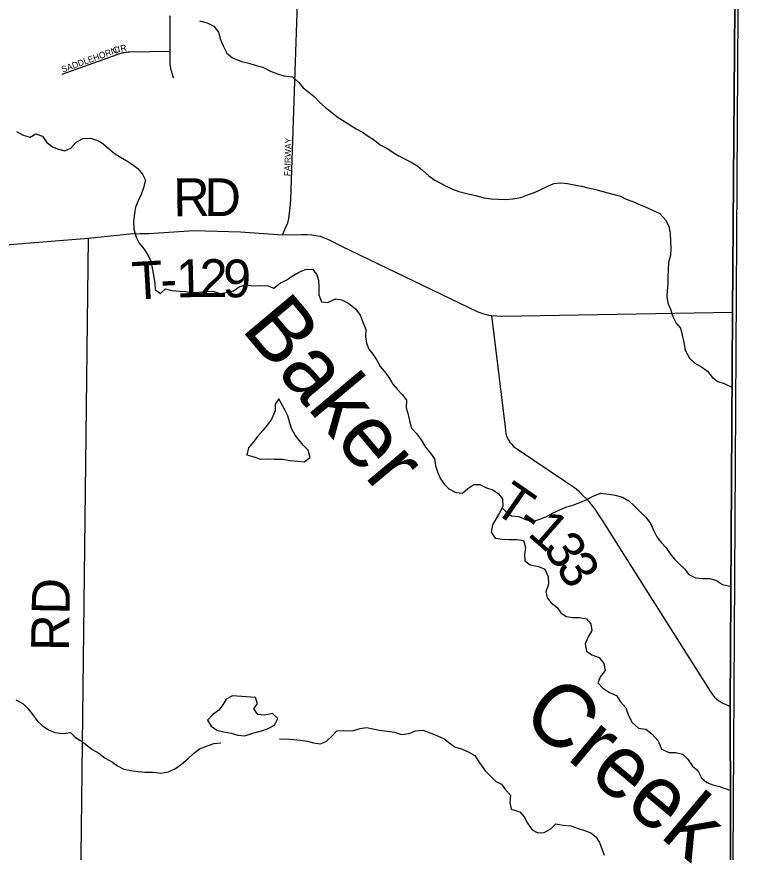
# Model space of a CAD drawing. Extents: x 1857828 to 2277390, y 930619 to 1324581.
# Drawn here: x 2133889 to 2139720, y 1209603 to 1216241 of the extents above; entities that cross this region are included whole.
import ezdxf

# ---------------------------------------------------------------- set-up
doc = ezdxf.new("R2010")
doc.units = 0
for name, color, linetype in [('GM_X_Adjacent_County', 7, 'Continuous'), ('GM_X_Corporation', 7, 'Continuous'), ('GM_X_County', 7, 'Continuous'), ('GM_X_Minor_Lake', 7, 'Continuous'), ('GM_X_Minor_River', 7, 'Continuous'), ('GM_X_Minor_River_Text', 7, 'Continuous'), ('GM_X_Township', 7, 'Continuous'), ('GM_X_Township_Road', 7, 'Continuous'), ('GM_X_Township_Road_Text', 7, 'Continuous'), ('GM_X_Township_Subdivision', 7, 'Continuous'), ('GM_X_Township_Subdivision_Text', 7, 'Continuous')]:
    doc.layers.add(name, color=color, linetype=linetype)

msp = doc.modelspace()

# ---------------------------------------------------------------- linework, layer by layer
at = {"layer": 'GM_X_Adjacent_County'}
msp.add_lwpolyline([(2139563.1, 1207294.1), (2139553.6, 1210761.2), (2139571.8, 1213893.1), (2139604.7, 1218402.7), (2139646.1, 1221239.5), (2136937.2, 1221238.6), (2136645.5, 1221239.3), (2136342.6, 1221236.4), (2136043.5, 1221235.6), (2135741.4, 1221239.3), (2135440.8, 1221237.8), (2135226.5, 1221239.7), (2135145.8, 1221238.6), (2133969.3, 1221233.9), (2132570.2, 1221243.7), (2131919.6, 1221238.9), (2126567.4, 1221231.3)], dxfattribs=at)
at = {"layer": 'GM_X_Corporation'}
msp.add_lwpolyline([(2151107.4, 1193912.6), (2150229, 1193893.7), (2145028.4, 1193800.8), (2144321.2, 1193786.8), (2140581.8, 1193696.4), (2139549.1, 1193676.6), (2139563.1, 1207294.1), (2139646.1, 1221239.5), (2140813.5, 1221242), (2142121.3, 1221250.2), (2142587.6, 1221252.6), (2142825.7, 1221254.1), (2144579, 1220185.1), (2144873.6, 1220033.1), (2145220.4, 1219878), (2145776.7, 1219641.7), (2146288.6, 1219424.9), (2146899.5, 1219151.4), (2147423.5, 1218928.8), (2147426.3, 1221246.2), (2151804.7, 1221311.6)], dxfattribs=at)
at = {"layer": 'GM_X_County'}
msp.add_lwpolyline([(2126567.4, 1221231.3), (2131919.6, 1221238.9), (2132570.2, 1221243.7), (2133969.3, 1221233.9), (2135145.8, 1221238.6), (2135226.5, 1221239.7), (2135440.8, 1221237.8), (2135741.4, 1221239.3), (2136043.5, 1221235.6), (2136342.6, 1221236.4), (2136645.5, 1221239.3), (2136937.2, 1221238.6), (2139646.1, 1221239.5), (2139604.7, 1218402.7), (2139571.8, 1213893.1), (2139553.6, 1210761.2), (2139563.1, 1207294.1)], dxfattribs=at)
at = {"layer": 'GM_X_Minor_Lake'}
for points in [[(2135970.3, 1213204.7), (2135940.8, 1213162.2), (2135939.4, 1213110), (2135912.2, 1213043.5), (2135876.7, 1212996.9), (2135843.1, 1212954.3), (2135803.6, 1212907.7), (2135768, 1212865.1), (2135728.5, 1212816.5), (2135715.2, 1212760.1), (2135771.5, 1212744.8), (2135823.9, 1212725.4), (2135878, 1212728.1), (2135936.2, 1212726.9), (2135998.3, 1212725.7), (2136058.6, 1212714.4)], [(2136058.6, 1212714.4), (2136120.8, 1212711.2), (2136171, 1212703.8), (2136218.7, 1212738.5), (2136201.9, 1212796.5), (2136163.3, 1212836.1), (2136130.8, 1212875.8), (2136098.2, 1212915.5), (2136071.6, 1212963.3), (2136056.9, 1213013.2), (2136040.2, 1213069.2), (2136017.5, 1213119), (2135970.3, 1213204.7)], [(2135783.6, 1210832.4), (2135602.6, 1210845.3), (2135552.8, 1210818.6), (2135525.3, 1210774.1), (2135493.8, 1210731.6), (2135444.1, 1210694.8), (2135402.5, 1210652.1), (2135433.2, 1210606.4), (2135477.7, 1210572.9), (2135534, 1210559.6), (2135592.3, 1210548.3)], [(2135592.3, 1210548.3), (2135644.6, 1210534.9), (2135700.8, 1210529.6), (2135770.6, 1210552.6), (2135832.6, 1210567.4), (2135880.5, 1210584.1), (2135936.3, 1210612.9), (2135961.7, 1210665.3), (2135919.1, 1210704.9), (2135857.1, 1210692.1), (2135802.9, 1210697.4), (2135770.3, 1210743.1), (2135799.8, 1210785.6), (2135783.2, 1210833.5)], [(2135592.3, 1210548.3), (2135644.6, 1210534.9), (2135700.8, 1210529.6), (2135770.6, 1210552.6), (2135832.6, 1210567.4), (2135880.5, 1210584.1), (2135936.3, 1210612.9), (2135961.7, 1210665.3), (2135919.1, 1210704.9), (2135857.1, 1210692.1), (2135802.9, 1210697.4), (2135770.3, 1210743.1), (2135799.8, 1210785.6), (2135783.6, 1210832.4)]]:
    msp.add_lwpolyline(points, dxfattribs=at)
at = {"layer": 'GM_X_Minor_River'}
for points in [[(2135339.7, 1216209.3), (2135402.1, 1216192.1), (2135454.5, 1216166.6), (2135491.2, 1216117), (2135507.9, 1216061), (2135528.6, 1216009.1), (2135557.4, 1215951.3), (2135602, 1215913.8), (2135674.5, 1215884.6), (2135730.8, 1215871.3), (2135789.2, 1215852), (2135841.5, 1215840.6), (2135904, 1215809.4), (2135958.4, 1215786), (2136008.7, 1215770.6), (2136077, 1215763.4), (2136127.6, 1215718), (2136162.2, 1215676.3), (2136208.8, 1215640.8), (2136249.3, 1215607.2), (2136296, 1215559.6), (2136340.6, 1215520.1), (2136389.2, 1215480.6), (2136431.7, 1215445.1), (2136476.2, 1215419.6), (2136532.8, 1215382.2), (2136583.3, 1215350.7), (2136633.7, 1215323.3), (2136678.2, 1215291.8), (2136728.7, 1215260.3), (2136775.3, 1215222.8), (2136825.8, 1215195.4), (2136876.3, 1215161.9), (2136922.8, 1215134.4), (2136971.2, 1215109), (2137019.6, 1215085.5), (2137072.1, 1215054.1), (2137110.6, 1215020.5), (2137159.3, 1214977), (2137207.8, 1214941.5), (2137252.2, 1214918), (2137298.6, 1214894.6), (2137349, 1214871.1), (2137399.4, 1214851.7), (2137473.8, 1214834.6), (2137530.1, 1214819.3), (2137598.5, 1214802.1), (2137654.7, 1214792.8), (2137708.9, 1214791.5), (2137767, 1214788.2), (2137827.1, 1214795), (2137891.1, 1214803.9), (2137943, 1214826.6), (2137998.9, 1214845.4), (2138048.7, 1214868.1), (2138100.5, 1214892.8), (2138152.4, 1214915.6), (2138208.4, 1214920.3), (2138260.6, 1214914.9), (2138312.9, 1214905.6), (2138371.2, 1214894.3), (2138423.4, 1214880.9), (2138475.7, 1214871.6), (2138524, 1214858.1), (2138580.3, 1214840.8), (2138632.6, 1214829.4), (2138680.9, 1214814), (2138727.3, 1214792.6), (2138779.6, 1214773.2), (2138838.1, 1214745.8), (2138890.5, 1214726.4), (2138936.9, 1214703), (2138993.3, 1214677.6), (2139038, 1214628.1), (2139064.7, 1214578.2), (2139075.4, 1214520.2), (2139078.3, 1214454.1), (2139081, 1214399.9), (2139077.6, 1214347.8), (2139062.3, 1214287.4), (2139059, 1214233.2), (2139057.7, 1214175), (2139058.4, 1214116.8), (2139053, 1214066.6), (2139049.6, 1214016.4), (2139056.3, 1213964.4), (2139078.9, 1213916.5), (2139097.7, 1213858.6), (2139122.4, 1213806.8), (2139156.9, 1213767.1), (2139171.7, 1213711.1), (2139184.4, 1213653.1), (2139195.2, 1213593.1), (2139230, 1213529.3), (2139272.7, 1213487.8), (2139327.2, 1213456.4), (2139371.7, 1213424.8), (2139410.4, 1213377.2), (2139454.9, 1213343.7), (2139505.2, 1213326.3), (2139571.8, 1213296.3)], [(2133887.1, 1215330.1), (2133941.6, 1215298.8), (2133996, 1215283.4), (2134041.7, 1215310.1), (2134094.1, 1215290.7), (2134126.7, 1215245), (2134173.3, 1215207.4), (2134219.7, 1215188), (2134271.9, 1215176.6), (2134317.8, 1215197.3), (2134359.3, 1215241.9), (2134415.1, 1215272.7), (2134473.2, 1215275.5), (2134525.5, 1215260.1), (2134571.9, 1215232.6), (2134614.5, 1215197.1), (2134663.1, 1215157.6), (2134711.6, 1215124.1), (2134764.1, 1215094.7), (2134808.6, 1215067.2), (2134851, 1215035.6), (2134887.7, 1214990), (2134910.3, 1214942.1), (2134895, 1214881.8), (2134875.7, 1214829.3), (2134854.2, 1214776.9), (2134830.8, 1214728.5), (2134823.4, 1214674.2), (2134816.2, 1214614), (2134818.9, 1214551.8), (2134837.8, 1214489.9), (2134860.4, 1214442), (2134897.1, 1214396.4), (2134929.7, 1214348.7), (2134954.4, 1214298.8), (2134965.1, 1214242.8), (2134973.8, 1214188.8), (2134984.6, 1214122.7), (2134987.3, 1214072.6), (2135029.8, 1214041.1), (2135071.4, 1214079.7), (2135123.7, 1214066.3), (2135179.9, 1214061), (2135230, 1214057.6), (2135280.2, 1214050.3), (2135332.3, 1214052.9), (2135382.4, 1214057.6), (2135444.5, 1214060.4), (2135502.9, 1214043.1), (2135552.9, 1214049.8), (2135610.9, 1214062.5), (2135654.6, 1214095.2), (2135708.5, 1214109.9)], [(2135708.5, 1214109.9), (2135768.8, 1214102.7), (2135818.8, 1214105.3), (2135883, 1214104.1), (2135929.4, 1214084.7), (2135979, 1214123.4), (2136026.8, 1214148.1), (2136074.5, 1214180.8), (2136126.3, 1214207.6), (2136178.1, 1214232.3), (2136238.2, 1214235.1), (2136268.8, 1214195.3), (2136285.4, 1214147.4), (2136288.1, 1214091.3), (2136286.9, 1214031.1), (2136307.6, 1213977.2), (2136357.8, 1213971.8), (2136419.6, 1214000.7), (2136469.8, 1213991.3), (2136526.3, 1213962), (2136578.9, 1213920.5), (2136615.6, 1213870.8), (2136640.4, 1213809), (2136661.2, 1213755.1), (2136657.8, 1213698.9), (2136664.5, 1213646.8), (2136685.1, 1213601), (2136715.7, 1213561.2), (2136746.4, 1213513.5), (2136773.1, 1213461.7), (2136817.8, 1213410.1), (2136848.4, 1213366.4), (2136875, 1213320.6), (2136909.6, 1213282.9), (2136948.2, 1213239.3), (2136982.9, 1213193.6), (2136981.6, 1213133.4), (2136996.3, 1213081.4), (2137007, 1213029.4), (2137023.7, 1212973.5), (2137064.3, 1212927.9), (2137099, 1212880.2), (2137133.8, 1212820.5), (2137172.5, 1212774.8), (2137205.1, 1212729.1), (2137213.8, 1212673.1), (2137230.6, 1212617.1), (2137253.2, 1212569.3), (2137283.8, 1212525.6), (2137320.4, 1212489.9), (2137374.8, 1212462.5), (2137427, 1212457.2), (2137470.7, 1212491.8), (2137516.4, 1212524.5), (2137566.5, 1212525.2), (2137616.9, 1212499.7), (2137667.3, 1212482.3), (2137713.8, 1212450.8), (2137744.3, 1212411.1), (2137747.1, 1212349), (2137721.7, 1212300.5), (2137696.1, 1212256.1), (2137666.7, 1212205.5), (2137655.4, 1212145.2), (2137688.1, 1212097.5), (2137742.3, 1212090.2), (2137796.5, 1212086.9), (2137858.6, 1212087.6), (2137912.8, 1212080.3), (2137927.6, 1212024.4), (2137920.2, 1211968.1), (2137922.9, 1211918), (2137965.4, 1211886.4), (2138031.7, 1211873.3), (2138082.1, 1211851.8), (2138108.8, 1211794), (2138109.6, 1211731.9), (2138088.3, 1211673.4), (2138098.9, 1211623.4), (2138131.5, 1211583.7), (2138178, 1211548.2), (2138208.6, 1211504.5), (2138251.1, 1211476.9), (2138303.3, 1211467.6), (2138357.5, 1211468.3), (2138411.7, 1211456.9), (2138446.3, 1211419.3), (2138454.9, 1211365.2), (2138425.5, 1211314.7), (2138400.1, 1211260.2), (2138410.9, 1211202.2), (2138455.3, 1211172.7), (2138511.7, 1211151.4), (2138550.4, 1211101.7), (2138559.1, 1211047.7), (2138523.6, 1210999.1), (2138502.2, 1210950.7), (2138542.8, 1210907.1), (2138595.4, 1210871.6), (2138649.8, 1210848.3), (2138680.5, 1210798.5)], [(2137741.8, 1212338.8), (2137769.6, 1212313.2), (2137816.2, 1212275.6), (2137874.4, 1212270.4), (2137928.8, 1212247), (2137985.2, 1212229.7), (2138041.1, 1212248.4), (2138088.9, 1212269.1), (2138146.7, 1212299.9), (2138194.5, 1212320.6), (2138248.4, 1212345.4), (2138302.3, 1212360.1), (2138358.1, 1212382.9), (2138414, 1212405.7), (2138459.8, 1212430.3), (2138523.6, 1212457.2), (2138587.9, 1212448), (2138640.1, 1212440.7), (2138696.4, 1212425.3), (2138746.9, 1212393.9), (2138787.5, 1212358.3), (2138834.2, 1212310.8), (2138882.8, 1212265.3), (2138919.5, 1212215.6), (2138946.3, 1212157.8), (2138971, 1212110), (2139007.6, 1212062.3), (2139044.3, 1212020.6), (2139076.9, 1211972.9), (2139111.5, 1211931.2), (2139152.1, 1211889.6), (2139190.7, 1211854), (2139223.3, 1211810.3), (2139277.7, 1211782.9), (2139333.9, 1211777.7), (2139392.1, 1211778.4), (2139444.4, 1211761), (2139490.9, 1211729.5), (2139564.1, 1211713.9)], [(2137747.1, 1212349), (2137746.5, 1212349)], [(2133882.9, 1210815.2), (2133941.4, 1210783.8), (2133980, 1210742.2), (2134016.7, 1210694.5), (2134051.4, 1210648.8), (2134091.9, 1210611.3), (2134142.5, 1210575.8), (2134192.9, 1210554.4), (2134255.1, 1210547.2), (2134315.2, 1210554), (2134355.8, 1210514.4), (2134404.2, 1210484.9), (2134446.7, 1210455.4), (2134489.2, 1210419.8)], [(2138680.5, 1210798.5), (2138723.2, 1210750.9), (2138744, 1210689), (2138774.7, 1210635.3), (2138823.4, 1210589.8), (2138883.7, 1210580.5), (2138930.2, 1210545), (2138981, 1210487.5), (2139007.9, 1210423.7), (2139068.4, 1210396.4), (2139118.5, 1210395), (2139172.8, 1210383.7), (2139213.3, 1210346.1), (2139254.2, 1210288.4), (2139296.7, 1210252.9), (2139323.5, 1210195.1), (2139368, 1210157.5), (2139414.4, 1210138.1), (2139466.7, 1210126.7), (2139548.6, 1210097.4)], [(2135975.7, 1210503.1), (2136025.8, 1210505.7), (2136086.1, 1210498.5), (2136138.2, 1210493.1), (2136196.5, 1210485.8), (2136244.8, 1210472.4), (2136301, 1210465.1), (2136346.8, 1210485.8), (2136392.4, 1210528.5), (2136430, 1210569.1), (2136480.1, 1210571.7), (2136554.3, 1210568.7), (2136616.2, 1210587.5), (2136666.2, 1210594.2), (2136716.5, 1210584.8), (2136768.7, 1210573.4), (2136829, 1210566.2), (2136887.2, 1210556.9), (2136943.6, 1210539.6), (2137003.6, 1210546.4), (2137053.5, 1210567.1), (2137113.6, 1210573.8), (2137170, 1210552.5), (2137228.4, 1210527.2), (2137282.8, 1210503.8), (2137329.4, 1210468.3), (2137369.8, 1210438.7), (2137420.1, 1210425.3), (2137476.6, 1210400), (2137525, 1210372.5), (2137561.8, 1210312.8), (2137610.8, 1210247.3), (2137649.4, 1210207.7), (2137692, 1210166.1), (2137738.3, 1210144.6), (2137769, 1210098.9), (2137807.6, 1210057.3), (2137802.3, 1209999.1), (2137813, 1209947), (2137883.4, 1209923.9), (2137918, 1209886.2), (2137944.7, 1209834.4), (2137981.4, 1209782.7), (2138025.8, 1209759.2), (2138075.9, 1209759.9), (2138127.6, 1209790.6), (2138169.3, 1209829.3), (2138225.5, 1209820), (2138287.7, 1209812.8), (2138346.1, 1209793.4), (2138396.5, 1209776), (2138446.8, 1209756.6), (2138487.3, 1209727.1), (2138515.9, 1209681.3), (2138534.6, 1209631.4), (2138551.3, 1209579.5)], [(2134489.2, 1210419.8), (2134539.7, 1210390.4), (2134592.3, 1210350.9), (2134648.9, 1210319.6), (2134689.3, 1210290), (2134739.8, 1210264.6), (2134796, 1210253.3), (2134854.3, 1210244), (2134906.5, 1210240.6), (2134974.6, 1210239.5), (2135032.9, 1210232.2), (2135094.9, 1210243.1), (2135148.7, 1210267.8), (2135198.4, 1210302.6), (2135248, 1210345.3), (2135293.5, 1210388), (2135341.2, 1210424.7), (2135395.1, 1210445.5), (2135452.9, 1210468.3), (2135509, 1210473)]]:
    msp.add_lwpolyline(points, dxfattribs=at)
at = {"layer": 'GM_X_Township'}
msp.add_lwpolyline([(2126567.4, 1221231.3), (2131919.6, 1221238.9), (2132570.2, 1221243.7), (2133969.3, 1221233.9), (2135145.8, 1221238.6), (2135226.5, 1221239.7), (2135440.8, 1221237.8), (2135741.4, 1221239.3), (2136043.5, 1221235.6), (2136342.6, 1221236.4), (2136645.5, 1221239.3), (2136937.2, 1221238.6), (2139646.1, 1221239.5), (2139604.7, 1218402.7), (2139571.8, 1213893.1), (2139553.6, 1210761.2), (2139563.1, 1207294.1)], dxfattribs=at)
at = {"layer": 'GM_X_Township_Road'}
for points in [[(2139571.8, 1213893.1), (2139604.6, 1218402.7)], [(2131348.5, 1214285.4), (2132404.7, 1214337.2), (2133040.3, 1214368.4), (2134458.2, 1214481), (2134784.6, 1214515.7), (2134868.9, 1214517.6)], [(2134868.9, 1214517.6), (2134937.4, 1214519.2), (2135295, 1214543.5), (2135666.5, 1214533), (2135998.1, 1214508.4), (2136150.2, 1214512), (2136192.3, 1214509.9), (2136232.3, 1214507.8), (2136264.3, 1214503.8), (2136298.4, 1214497.7), (2136328.4, 1214485.6), (2136370.4, 1214467.5), (2136468.3, 1214419.1), (2137550.1, 1213895.4), (2137598.1, 1213881.3), (2137634.1, 1213869.2), (2137660.7, 1213866.3), (2137740.2, 1213862.9), (2139571.8, 1213893.1)], [(2134374, 1207288.2), (2134395.7, 1209126.8), (2134458.2, 1214481)], [(2139553.6, 1210761.2), (2139501.6, 1210781.3), (2139479.6, 1210793.4), (2139465.6, 1210803.5), (2139451.6, 1210811.5), (2139433.6, 1210829.6), (2139395.8, 1210883.8), (2138803.7, 1211819.4), (2138568.5, 1212192.9), (2138540.6, 1212237.1), (2138510.7, 1212283.2), (2138486.7, 1212321.4), (2138462.8, 1212351.5), (2138438.9, 1212381.6), (2138412.9, 1212409.8), (2138384.9, 1212435.9), (2138353, 1212468), (2138309, 1212504.2), (2138245.1, 1212546.5), (2137865.4, 1212802), (2137841.4, 1212820), (2137827.5, 1212836.1), (2137809.5, 1212854.2), (2137795.5, 1212876.3), (2137781.6, 1212900.4), (2137773.6, 1212926.5), (2137767.8, 1212980.6), (2137660.7, 1213866.3)]]:
    msp.add_lwpolyline(points, dxfattribs=at)
at = {"layer": 'GM_X_Township_Subdivision'}
for points in [[(2135998.1, 1214508.4), (2136028.5, 1214573.7), (2136041.1, 1214603.7), (2136049.3, 1214637), (2136055.7, 1214681.8), (2136059.9, 1214722.8), (2136064, 1214789.4), (2136118.5, 1216350.7)], [(2135135.4, 1215755.9), (2135132, 1215764.4), (2135127.5, 1215776.6), (2135123.6, 1215788.6), (2135119.7, 1215801.8), (2135116.2, 1215815.7), (2135113.1, 1215830.1), (2135110.3, 1215846.7), (2135108.3, 1215861.6), (2135106.8, 1215879.5), (2135106.3, 1215895.1), (2135106, 1215966.6), (2135106.1, 1216233.3), (2135106.1, 1216240), (2135105.7, 1216246.6)], [(2134249.4, 1215783.1), (2134685.7, 1215941.8), (2134693.2, 1215944.6), (2134700.1, 1215946.8), (2134707.7, 1215949.2), (2134717.6, 1215951.9), (2134726, 1215953.9), (2134734.3, 1215955.6), (2134743, 1215957.2), (2134752, 1215958.5), (2134761.4, 1215959.6), (2134773.7, 1215960.6), (2134784.9, 1215961.1), (2135106, 1215966.6)]]:
    msp.add_lwpolyline(points, dxfattribs=at)

# ---------------------------------------------------------------- texts
at = {"layer": 'GM_X_Minor_River_Text'}
for s, height, rotation, p in [('Baker', 500.27, 309.98552, (2135663.7, 1213759.3)), ('Creek', 500.26, 319.98808, (2137876.7, 1210659.4))]:
    msp.add_text(s, height=height, rotation=rotation, dxfattribs=at).set_placement(p)
at = {"layer": 'GM_X_Township_Road_Text'}
for s, rotation, p in [('R', 0.67909, (2135133.2, 1214655.4)), ('D', 359.40258, (2135377.9, 1214658.3)), ('1', 1.36368, (2135156.7, 1214010.2)), ('2', 359.89592, (2135339.4, 1214014.6)), ('9', 358.5947, (2135522.4, 1214014.3)), ('T', 3.34482, (2134812.4, 1213991.4)), ('-', 2.73299, (2135035.5, 1214004.4)), ('T', 325.26148, (2137657.3, 1212318.7)), ('-', 324.85068, (2137841.2, 1212191.2)), ('1', 318.88849, (2137935.5, 1212125.3)), ('3', 303.47937, (2138060.7, 1212019.8)), ('3', 302.73461, (2138162.1, 1211866.5)), ('RD', 89.01282, (2134302.6, 1211200))]:
    msp.add_text(s, height=300, rotation=rotation, dxfattribs=at).set_placement(p)
at = {"layer": 'GM_X_Township_Subdivision_Text'}
for s, rotation, p in [('SADDLEHORN', 19.98669, (2134254.6, 1215796)), ('C', 16.49919, (2134659.8, 1215945.8)), ('I', 15.12857, (2134697.5, 1215956.9)), ('R', 12.68157, (2134718.2, 1215962.5)), ('FAIRWAY', 88.23863, (2136061.2, 1214973.4))]:
    msp.add_text(s, height=50, rotation=rotation, dxfattribs=at).set_placement(p)

doc.saveas('drawing.dxf')
